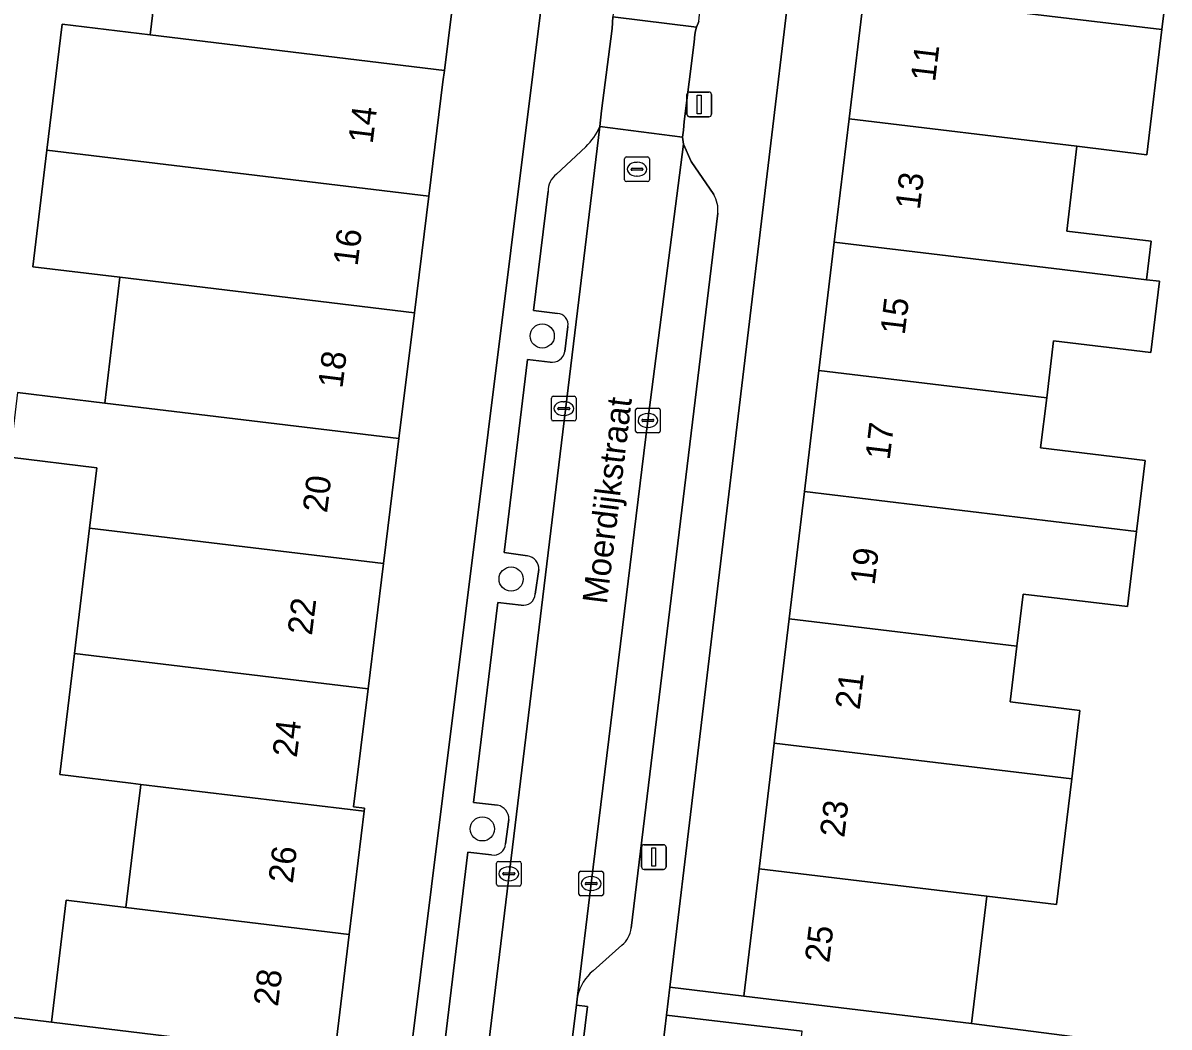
# Model space of a CAD drawing. Extents: x 158086 to 159499, y 382904 to 383981.
# Drawn here: x 158482.98 to 158529.42, y 383280.84 to 383321.5 of the extents above; entities that cross this region are included whole.
import ezdxf

# ---------------------------------------------------------------- set-up
doc = ezdxf.new("R2010")
doc.units = 0
for name, color, linetype in [('IMGEO_Boom', 7, 'Continuous'), ('IMGEO_Erf', 7, 'Continuous'), ('IMGEO_Kolk', 7, 'Continuous'), ('IMGEO_Lichtmast', 7, 'Continuous'), ('IMGEO_Openbare_ruimte_label', 7, 'Continuous'), ('IMGEO_Pand', 7, 'Continuous'), ('IMGEO_Pand_nummerreeks', 7, 'Continuous'), ('IMGEO_Parkeervlak_open', 7, 'Continuous'), ('IMGEO_Rijbaan_lokaal_open', 7, 'Continuous'), ('IMGEO_Rioolput', 7, 'Continuous'), ('IMGEO_Voetpad_open', 7, 'Continuous')]:
    doc.layers.add(name, color=color, linetype=linetype)

msp = doc.modelspace()

# ---------------------------------------------------------------- linework, layer by layer
at = {"layer": 'IMGEO_Boom'}
for centre in [(158504.021, 383308.824), (158502.759, 383298.982), (158501.594, 383288.863)]:
    msp.add_circle(centre, 0.489, dxfattribs=at)
at = {"layer": 'IMGEO_Erf'}
for points in [[(158507.33, 383348.969), (158507.162, 383348.995), (158504.282, 383349.355), (158503.662, 383344.369), (158503.023, 383339.223), (158502.491, 383339.255), (158501.862, 383334.168), (158501.254, 383329.253), (158500.667, 383324.506), (158500.058, 383319.575), (158500, 383319.11), (158499.428, 383314.481), (158498.844, 383309.761), (158498.215, 383304.671), (158497.589, 383299.609), (158496.962, 383294.538), (158496.371, 383289.76), (158496.824, 383289.705), (158496.808, 383289.575), (158496.205, 383284.591), (158495.607, 383279.645), (158498.634, 383279.267), (158500, 383290.217)], [(158515.854, 383312.62), (158516.455, 383317.614), (158517.064, 383322.682), (158517.694, 383327.912), (158518.269, 383332.695), (158518.893, 383337.886), (158519.465, 383342.641), (158520.106, 383347.97), (158517.077, 383348.332), (158509.196, 383282.453), (158512.183, 383282.096), (158512.803, 383287.251), (158513.415, 383292.341), (158514.02, 383297.367), (158514.64, 383302.525), (158515.229, 383307.423)]]:
    msp.add_lwpolyline(points, close=True, dxfattribs=at)
for points in [[(158482.766, 383306.535), (158486.296, 383306.109), (158486.91, 383311.201), (158483.38, 383311.627), (158483.95, 383316.347), (158484.565, 383321.444), (158488.132, 383321.013), (158488.727, 383325.948)], [(158529.401, 383323.554), (158529.122, 383321.233), (158528.513, 383316.164), (158525.684, 383316.504), (158525.271, 383313.073), (158528.696, 383312.662), (158528.508, 383311.099), (158529.023, 383311.037), (158528.677, 383308.159), (158524.737, 383308.633), (158524.458, 383306.314), (158524.214, 383304.288), (158528.448, 383303.779), (158528.102, 383300.905), (158527.736, 383297.866), (158523.503, 383298.375), (158523.248, 383296.258), (158522.977, 383294.004), (158525.805, 383293.664), (158525.472, 383290.891), (158524.86, 383285.802), (158522.032, 383286.142), (158521.412, 383280.985), (158531.662, 383279.663)], [(158476.548, 383281.965), (158484.14, 383281.031), (158484.738, 383285.975), (158487.155, 383285.683), (158487.561, 383289.042), (158487.728, 383290.425), (158487.757, 383290.667), (158487.355, 383290.716), (158484.48, 383291.063), (158485.072, 383295.972), (158485.685, 383301.045), (158485.98, 383303.49), (158482.45, 383303.916)]]:
    msp.add_lwpolyline(points, dxfattribs=at)
at = {"layer": 'IMGEO_Kolk'}
for p, q in [((158504.393, 383305.458), (158504.393, 383306.31)), ((158504.468, 383306.384), (158505.32, 383306.384)), ((158504.881, 383306.164), (158504.906, 383306.164)), ((158505.394, 383306.31), (158505.394, 383305.458)), ((158504.652, 383305.878), (158504.652, 383305.89)), ((158505.09, 383305.841), (158504.692, 383305.841)), ((158504.695, 383305.927), (158505.093, 383305.927)), ((158504.904, 383305.604), (158504.879, 383305.604)), ((158505.136, 383305.89), (158505.136, 383305.878)), ((158507.801, 383304.976), (158507.801, 383305.828)), ((158507.876, 383305.902), (158508.728, 383305.902)), ((158508.289, 383305.682), (158508.314, 383305.682)), ((158508.802, 383305.828), (158508.802, 383304.976)), ((158505.32, 383305.384), (158504.468, 383305.384)), ((158508.06, 383305.396), (158508.06, 383305.408)), ((158508.498, 383305.359), (158508.1, 383305.359)), ((158508.103, 383305.445), (158508.501, 383305.445)), ((158508.544, 383305.408), (158508.544, 383305.396)), ((158508.728, 383304.902), (158507.876, 383304.902)), ((158508.312, 383305.122), (158508.287, 383305.122)), ((158502.243, 383287.546), (158503.095, 383287.546)), ((158502.168, 383286.62), (158502.168, 383287.472)), ((158502.427, 383287.04), (158502.427, 383287.052)), ((158502.47, 383287.089), (158502.868, 383287.089)), ((158502.656, 383287.326), (158502.681, 383287.326)), ((158502.911, 383287.052), (158502.911, 383287.04)), ((158503.169, 383287.472), (158503.169, 383286.62)), ((158505.501, 383286.226), (158505.501, 383287.078)), ((158505.576, 383287.152), (158506.428, 383287.152)), ((158506.502, 383287.078), (158506.502, 383286.226)), ((158502.865, 383287.003), (158502.467, 383287.003)), ((158502.679, 383286.766), (158502.654, 383286.766)), ((158505.76, 383286.646), (158505.76, 383286.658)), ((158506.198, 383286.609), (158505.8, 383286.609)), ((158505.803, 383286.695), (158506.201, 383286.695)), ((158505.989, 383286.932), (158506.014, 383286.932)), ((158506.244, 383286.658), (158506.244, 383286.646)), ((158503.095, 383286.546), (158502.243, 383286.546)), ((158506.428, 383286.152), (158505.576, 383286.152)), ((158506.012, 383286.372), (158505.987, 383286.372))]:
    msp.add_line(p, q, dxfattribs=at)
for points in [[(158504.393, 383305.458), (158504.393, 383306.31)], [(158504.468, 383306.384), (158505.32, 383306.384)], [(158505.394, 383306.31), (158505.394, 383305.458)], [(158507.801, 383304.976), (158507.801, 383305.828)], [(158507.876, 383305.902), (158508.728, 383305.902)], [(158508.802, 383305.828), (158508.802, 383304.976)], [(158505.32, 383305.384), (158504.468, 383305.384)], [(158508.728, 383304.902), (158507.876, 383304.902)], [(158502.243, 383287.546), (158503.095, 383287.546)], [(158502.168, 383286.62), (158502.168, 383287.472)], [(158503.169, 383287.472), (158503.169, 383286.62)], [(158505.501, 383286.226), (158505.501, 383287.078)], [(158505.576, 383287.152), (158506.428, 383287.152)], [(158506.502, 383287.078), (158506.502, 383286.226)], [(158503.095, 383286.546), (158502.243, 383286.546)], [(158506.428, 383286.152), (158505.576, 383286.152)]]:
    msp.add_lwpolyline(points, dxfattribs=at)
for centre, radius, start, end in [((158504.47, 383306.308), 0.0765, 91.552, 178.448), ((158504.47, 383306.308), 0.0765, 91.552, 178.448), ((158505.318, 383306.308), 0.0765, 1.552, 88.448), ((158505.318, 383306.308), 0.0765, 1.552, 88.448), ((158504.692, 383305.887), 0.0403, 85.8775, 175.7526), ((158504.689, 383305.877), 0.0366, 178.938, 274.7102), ((158505.093, 383305.884), 0.043, 264.8664, 352.4533), ((158505.097, 383305.889), 0.0386, 1.7309, 96.639), ((158507.878, 383305.826), 0.0765, 91.552, 178.448), ((158507.878, 383305.826), 0.0765, 91.552, 178.448), ((158508.726, 383305.826), 0.0765, 1.552, 88.448), ((158508.726, 383305.826), 0.0765, 1.552, 88.448), ((158504.47, 383305.46), 0.0765, 181.552, 268.448), ((158504.47, 383305.46), 0.0765, 181.552, 268.448), ((158505.318, 383305.46), 0.0765, 271.552, 358.448), ((158505.318, 383305.46), 0.0765, 271.552, 358.448), ((158508.1, 383305.405), 0.0403, 85.8775, 175.7526), ((158508.097, 383305.395), 0.0366, 178.938, 274.7102), ((158508.501, 383305.402), 0.043, 264.8664, 352.4533), ((158508.505, 383305.407), 0.0386, 1.7309, 96.639), ((158507.878, 383304.978), 0.0765, 181.552, 268.448), ((158507.878, 383304.978), 0.0765, 181.552, 268.448), ((158508.726, 383304.978), 0.0765, 271.552, 358.448), ((158508.726, 383304.978), 0.0765, 271.552, 358.448), ((158502.245, 383287.47), 0.0765, 91.552, 178.448), ((158502.245, 383287.47), 0.0765, 91.552, 178.448), ((158503.093, 383287.47), 0.0765, 1.552, 88.448), ((158503.093, 383287.47), 0.0765, 1.552, 88.448), ((158502.467, 383287.049), 0.0403, 85.8775, 175.7526), ((158502.464, 383287.039), 0.0366, 178.938, 274.7102), ((158502.868, 383287.046), 0.043, 264.8664, 352.4533), ((158502.872, 383287.051), 0.0386, 1.7309, 96.639), ((158505.578, 383287.076), 0.0765, 91.552, 178.448), ((158505.578, 383287.076), 0.0765, 91.552, 178.448), ((158506.426, 383287.076), 0.0765, 1.552, 88.448), ((158506.426, 383287.076), 0.0765, 1.552, 88.448), ((158502.245, 383286.622), 0.0765, 181.552, 268.448), ((158502.245, 383286.622), 0.0765, 181.552, 268.448), ((158503.093, 383286.622), 0.0765, 271.552, 358.448), ((158503.093, 383286.622), 0.0765, 271.552, 358.448), ((158505.8, 383286.655), 0.0403, 85.8775, 175.7526), ((158505.797, 383286.645), 0.0366, 178.938, 274.7102), ((158506.201, 383286.652), 0.043, 264.8664, 352.4533), ((158506.205, 383286.657), 0.0386, 1.7309, 96.639), ((158505.578, 383286.228), 0.0765, 181.552, 268.448), ((158505.578, 383286.228), 0.0765, 181.552, 268.448), ((158506.426, 383286.228), 0.0765, 271.552, 358.448), ((158506.426, 383286.228), 0.0765, 271.552, 358.448)]:
    msp.add_arc(centre, radius, start, end, dxfattribs=at)
for centre, major_axis, ratio, start_param, end_param in [((158504.88, 383305.884), (-0.387, 0.002), 0.722429, 4.712389, 7.853982), ((158504.905, 383305.884), (-0.39, 0.002), 0.717154, 1.570796, 4.712389), ((158508.288, 383305.402), (-0.387, 0.002), 0.722429, 4.712389, 7.853982), ((158508.313, 383305.402), (-0.39, 0.002), 0.717154, 1.570796, 4.712389), ((158502.655, 383287.046), (-0.387, 0.002), 0.722429, 4.712389, 7.853982), ((158502.68, 383287.046), (-0.39, 0.002), 0.717154, 1.570796, 4.712389), ((158505.988, 383286.652), (-0.387, 0.002), 0.722429, 4.712389, 7.853982), ((158506.013, 383286.652), (-0.39, 0.002), 0.717154, 1.570796, 4.712389)]:
    msp.add_ellipse(centre, major_axis=major_axis, ratio=ratio, start_param=start_param, end_param=end_param, dxfattribs=at)
at = {"layer": 'IMGEO_Lichtmast'}
for p, q in [((158509.984, 383318.701), (158510.774, 383318.701)), ((158510.774, 383318.701), (158509.984, 383318.701)), ((158509.884, 383317.801), (158509.884, 383318.601)), ((158509.884, 383318.601), (158509.884, 383317.801)), ((158510.874, 383318.601), (158510.874, 383317.801)), ((158510.874, 383317.801), (158510.874, 383318.601)), ((158510.774, 383317.701), (158509.984, 383317.701)), ((158509.984, 383317.701), (158510.774, 383317.701)), ((158508.046, 383287.325), (158508.046, 383288.125)), ((158508.046, 383288.125), (158508.046, 383287.325)), ((158508.146, 383288.225), (158508.936, 383288.225)), ((158508.936, 383288.225), (158508.146, 383288.225)), ((158509.036, 383288.125), (158509.036, 383287.325)), ((158509.036, 383287.325), (158509.036, 383288.125)), ((158508.936, 383287.225), (158508.146, 383287.225)), ((158508.146, 383287.225), (158508.936, 383287.225))]:
    msp.add_line(p, q, dxfattribs=at)
for points in [[(158510.304, 383318.576), (158510.454, 383318.576), (158510.454, 383317.826), (158510.304, 383317.826), (158510.304, 383318.576)], [(158508.466, 383288.1), (158508.616, 383288.1), (158508.616, 383287.35), (158508.466, 383287.35), (158508.466, 383288.1)]]:
    msp.add_lwpolyline(points, dxfattribs=at)
for centre, start, end in [((158509.984, 383318.601), 90, 180), ((158509.984, 383318.601), 90, 180), ((158510.774, 383318.601), 0, 90), ((158510.774, 383318.601), 360, 90), ((158509.984, 383317.801), 180, 270), ((158509.984, 383317.801), 180, 270), ((158510.774, 383317.801), 270, 0), ((158510.774, 383317.801), 270, 0), ((158508.146, 383288.125), 90, 180), ((158508.146, 383288.125), 90, 180), ((158508.936, 383288.125), 0, 90), ((158508.936, 383288.125), 360, 90), ((158508.146, 383287.325), 180, 270), ((158508.146, 383287.325), 180, 270), ((158508.936, 383287.325), 270, 0), ((158508.936, 383287.325), 270, 0)]:
    msp.add_arc(centre, 0.1, start, end, dxfattribs=at)
at = {"layer": 'IMGEO_Pand'}
for points in [[(158526.884, 383326.486), (158526.922, 383326.802), (158517.694, 383327.912), (158517.064, 383322.682), (158529.122, 383321.233), (158529.401, 383323.554), (158526.572, 383323.894)], [(158488.727, 383325.948), (158488.132, 383321.013), (158500.058, 383319.575), (158500.667, 383324.506), (158500, 383324.587), (158491.573, 383325.604)], [(158525.684, 383316.504), (158528.513, 383316.164), (158529.122, 383321.233), (158517.064, 383322.682), (158516.455, 383317.614)], [(158500.058, 383319.575), (158488.132, 383321.013), (158484.565, 383321.444), (158483.95, 383316.347), (158499.428, 383314.481), (158500, 383319.11)], [(158525.684, 383316.504), (158516.455, 383317.614), (158515.854, 383312.62), (158525.083, 383311.51), (158528.508, 383311.099), (158528.696, 383312.662), (158525.271, 383313.073)], [(158486.91, 383311.201), (158498.844, 383309.761), (158499.428, 383314.481), (158483.95, 383316.347), (158483.38, 383311.627)], [(158529.023, 383311.037), (158528.508, 383311.099), (158525.083, 383311.51), (158515.854, 383312.62), (158515.229, 383307.423), (158524.458, 383306.314), (158524.737, 383308.633), (158528.677, 383308.159)], [(158498.215, 383304.671), (158498.844, 383309.761), (158486.91, 383311.201), (158486.296, 383306.109)], [(158528.102, 383300.905), (158528.448, 383303.779), (158524.214, 383304.288), (158524.458, 383306.314), (158515.229, 383307.423), (158514.64, 383302.525)], [(158485.685, 383301.045), (158497.589, 383299.609), (158498.215, 383304.671), (158486.296, 383306.109), (158482.766, 383306.535), (158482.45, 383303.916), (158485.98, 383303.49)], [(158523.248, 383296.258), (158523.503, 383298.375), (158527.736, 383297.866), (158528.102, 383300.905), (158514.64, 383302.525), (158514.02, 383297.367)], [(158485.685, 383301.045), (158485.072, 383295.972), (158496.962, 383294.538), (158497.589, 383299.609)], [(158523.248, 383296.258), (158514.02, 383297.367), (158513.415, 383292.341), (158525.472, 383290.891), (158525.805, 383293.664), (158522.977, 383294.004)], [(158496.962, 383294.538), (158485.072, 383295.972), (158484.48, 383291.063), (158487.355, 383290.716), (158487.757, 383290.667), (158496.808, 383289.575), (158496.824, 383289.705), (158496.371, 383289.76)], [(158525.472, 383290.891), (158513.415, 383292.341), (158512.803, 383287.251), (158522.032, 383286.142), (158524.86, 383285.802)], [(158496.808, 383289.575), (158487.757, 383290.667), (158487.728, 383290.425), (158487.561, 383289.042), (158487.155, 383285.683), (158496.205, 383284.591)], [(158522.032, 383286.142), (158512.803, 383287.251), (158512.183, 383282.096), (158517.148, 383281.499), (158521.412, 383280.985)], [(158487.155, 383285.683), (158484.738, 383285.975), (158484.14, 383281.031), (158495.607, 383279.645), (158496.205, 383284.591)], [(158508.652, 383277.913), (158514.141, 383277.252), (158514.552, 383280.667), (158509.061, 383281.327)]]:
    msp.add_lwpolyline(points, close=True, dxfattribs=at)
at = {"layer": 'IMGEO_Parkeervlak_open'}
for points in [[(158501.59, 383277.987), (158506.35, 383317.307)], [(158505.784, 383316.485), (158504.594, 383315.371)], [(158510.974, 383314.549), (158510.058, 383315.885), (158509.745, 383316.595), (158508.301, 383305.403), (158506.001, 383286.653), (158505.455, 383282.096)], [(158504.257, 383314.682), (158503.67, 383309.854), (158504.633, 383309.732)], [(158507.624, 383284.844), (158511.136, 383313.803)], [(158505.058, 383309.211), (158504.933, 383308.197)], [(158504.34, 383307.767), (158503.43, 383307.875), (158502.477, 383300.062), (158503.42, 383299.915)], [(158503.887, 383299.366), (158503.737, 383298.375)], [(158503.166, 383297.93), (158502.216, 383298.03), (158501.232, 383289.934), (158502.214, 383289.82)], [(158502.674, 383289.243), (158502.534, 383288.253)], [(158501.97, 383287.808), (158501.006, 383287.921), (158500, 383279.545), (158499.891, 383278.638), (158500, 383278.621), (158501.148, 383278.447)], [(158506.082, 383283.119), (158507.246, 383284.153)]]:
    msp.add_lwpolyline(points, dxfattribs=at)
for centre, radius, start, end in [((158504.133, 383318.228), 2.401, 313.4542, 337.446), ((158505.078, 383314.707), 0.821, 126.0988, 181.7733), ((158509.84, 383313.912), 1.301, 355.1855, 29.3186), ((158504.628, 383309.294), 0.438, 349.1271, 89.2838), ((158504.422, 383308.277), 0.517, 260.8371, 351.0566), ((158503.342, 383299.376), 0.545, 358.9851, 81.7864), ((158503.266, 383298.39), 0.471, 257.7356, 358.1255), ((158502.109, 383289.264), 0.565, 357.8313, 79.2943), ((158502.054, 383288.281), 0.481, 259.9221, 356.6253), ((158506.566, 383284.974), 1.066, 309.637, 353.0028), ((158507.277, 383281.683), 1.868, 129.7628, 167.2287)]:
    msp.add_arc(centre, radius, start, end, dxfattribs=at)
at = {"layer": 'IMGEO_Rijbaan_lokaal_open'}
msp.add_lwpolyline([(158513.235, 383373.724), (158513.22, 383373.391), (158513.205, 383373.07), (158513.087, 383371.78), (158511.891, 383363.082), (158506.884, 383321.754), (158510.271, 383321.33), (158510.364, 383321.557), (158510.785, 383325.784), (158513.247, 383346.183), (158513.687, 383350.119), (158514.179, 383353.86), (158514.207, 383354.088), (158515.248, 383362.604), (158516.412, 383371.549), (158516.618, 383372.578)], dxfattribs=at)
for points in [[(158509.706, 383316.881), (158509.74, 383317.163), (158509.769, 383317.504), (158510.178, 383320.725), (158510.198, 383321.037), (158510.235, 383321.186), (158510.271, 383321.33), (158506.884, 383321.754), (158506.855, 383321.275), (158506.425, 383317.943), (158506.35, 383317.307)], [(158508.301, 383305.403), (158509.745, 383316.595), (158509.706, 383316.881), (158506.35, 383317.307), (158501.59, 383277.987), (158501.13, 383274.174), (158501.094, 383273.877), (158500.55, 383269.368), (158500, 383264.965), (158499.527, 383261.181), (158499.061, 383257.447), (158500, 383257.341), (158502.387, 383257.071), (158503.867, 383268.969), (158504.919, 383277.738), (158504.939, 383277.962), (158505.411, 383281.727), (158505.455, 383282.096), (158506.001, 383286.653)]]:
    msp.add_lwpolyline(points, close=True, dxfattribs=at)
at = {"layer": 'IMGEO_Rioolput'}
for p, q in [((158507.359, 383315.15), (158507.359, 383316.002)), ((158507.434, 383316.076), (158508.286, 383316.076)), ((158507.847, 383315.856), (158507.872, 383315.856)), ((158508.36, 383316.002), (158508.36, 383315.15)), ((158507.618, 383315.57), (158507.618, 383315.582)), ((158508.056, 383315.533), (158507.658, 383315.533)), ((158507.661, 383315.619), (158508.059, 383315.619)), ((158508.102, 383315.582), (158508.102, 383315.57)), ((158508.286, 383315.076), (158507.434, 383315.076)), ((158507.87, 383315.296), (158507.845, 383315.296))]:
    msp.add_line(p, q, dxfattribs=at)
for points in [[(158507.359, 383315.15), (158507.359, 383316.002)], [(158507.434, 383316.076), (158508.286, 383316.076)], [(158508.36, 383316.002), (158508.36, 383315.15)], [(158508.286, 383315.076), (158507.434, 383315.076)]]:
    msp.add_lwpolyline(points, dxfattribs=at)
for centre, radius, start, end in [((158507.436, 383316), 0.0765, 91.552, 178.448), ((158507.436, 383316), 0.0765, 91.552, 178.448), ((158508.284, 383316), 0.0765, 1.552, 88.448), ((158508.284, 383316), 0.0765, 1.552, 88.448), ((158507.658, 383315.579), 0.0403, 85.8775, 175.7526), ((158507.655, 383315.569), 0.0366, 178.938, 274.7102), ((158508.059, 383315.576), 0.043, 264.8664, 352.4533), ((158508.063, 383315.581), 0.0386, 1.7309, 96.639), ((158507.436, 383315.152), 0.0765, 181.552, 268.448), ((158507.436, 383315.152), 0.0765, 181.552, 268.448), ((158508.284, 383315.152), 0.0765, 271.552, 358.448), ((158508.284, 383315.152), 0.0765, 271.552, 358.448)]:
    msp.add_arc(centre, radius, start, end, dxfattribs=at)
for centre, major_axis, ratio, start_param, end_param in [((158507.846, 383315.576), (-0.387, 0.002), 0.722429, 4.712389, 7.853982), ((158507.871, 383315.576), (-0.39, 0.002), 0.717154, 1.570796, 4.712389)]:
    msp.add_ellipse(centre, major_axis=major_axis, ratio=ratio, start_param=start_param, end_param=end_param, dxfattribs=at)
at = {"layer": 'IMGEO_Voetpad_open'}
for points in [[(158508.652, 383277.913), (158509.061, 383281.327), (158509.196, 383282.453), (158517.077, 383348.332), (158517.21, 383349.447), (158519.734, 383369.12), (158520.1, 383372.893), (158516.792, 383373.293)], [(158511.394, 383369.843), (158508.542, 383370.23), (158508.497, 383369.862), (158509.21, 383368.911), (158509.577, 383368.866), (158508.689, 383361.668), (158508.172, 383357.482), (158507.29, 383350.336), (158507.233, 383349.742), (158507.162, 383348.995), (158507.33, 383348.969), (158500, 383290.217), (158498.634, 383279.267), (158498.484, 383278.066), (158498.201, 383275.747), (158497.468, 383270.066), (158496.369, 383261.093), (158495.88, 383257.124), (158498.978, 383256.786), (158499.061, 383257.447), (158499.527, 383261.181)], [(158495.607, 383279.645), (158484.14, 383281.031), (158476.548, 383281.965), (158472.401, 383282.489), (158473.02, 383287.389), (158473.493, 383291.293), (158473.746, 383293.303), (158474.248, 383297.278), (158473.991, 383297.309), (158474.63, 383302.379), (158475.038, 383305.61), (158475.431, 383308.722), (158475.862, 383312.138), (158477.181, 383323.004)], [(158506.35, 383317.307), (158506.425, 383317.943), (158506.855, 383321.275), (158506.884, 383321.754)], [(158510.364, 383321.557), (158510.271, 383321.33), (158510.235, 383321.186), (158510.198, 383321.037), (158510.178, 383320.725), (158509.769, 383317.504), (158509.74, 383317.163), (158509.706, 383316.881), (158509.745, 383316.595), (158510.058, 383315.885), (158510.974, 383314.549)], [(158504.594, 383315.371), (158505.784, 383316.485)], [(158504.633, 383309.732), (158503.67, 383309.854), (158504.257, 383314.682)], [(158511.136, 383313.803), (158507.624, 383284.844)], [(158504.933, 383308.197), (158505.058, 383309.211)], [(158503.42, 383299.915), (158502.477, 383300.062), (158503.43, 383307.875), (158504.34, 383307.767)], [(158503.737, 383298.375), (158503.887, 383299.366)], [(158502.214, 383289.82), (158501.232, 383289.934), (158502.216, 383298.03), (158503.166, 383297.93)], [(158502.534, 383288.253), (158502.674, 383289.243)], [(158501.148, 383278.447), (158500, 383278.621), (158499.891, 383278.638), (158500, 383279.545), (158501.006, 383287.921), (158501.97, 383287.808)], [(158507.246, 383284.153), (158506.082, 383283.119)], [(158531.662, 383279.663), (158521.412, 383280.985), (158517.148, 383281.499), (158512.183, 383282.096), (158509.196, 383282.453), (158509.061, 383281.327), (158514.552, 383280.667)], [(158505.455, 383282.096), (158505.411, 383281.727), (158505.855, 383281.671), (158505.395, 383277.931), (158504.939, 383277.962), (158504.919, 383277.738)]]:
    msp.add_lwpolyline(points, dxfattribs=at)
msp.add_lwpolyline([(158505.411, 383281.727), (158504.939, 383277.962), (158505.395, 383277.931), (158505.855, 383281.671)], close=True, dxfattribs=at)
for centre, radius, start, end in [((158504.133, 383318.228), 2.401, 313.4542, 337.446), ((158505.078, 383314.707), 0.821, 126.0988, 181.7733), ((158509.84, 383313.912), 1.301, 355.1855, 29.3186), ((158504.628, 383309.294), 0.438, 349.1271, 89.2838), ((158504.422, 383308.277), 0.517, 260.8371, 351.0566), ((158503.342, 383299.376), 0.545, 358.9851, 81.7864), ((158503.266, 383298.39), 0.471, 257.7356, 358.1255), ((158502.109, 383289.264), 0.565, 357.8313, 79.2943), ((158502.054, 383288.281), 0.481, 259.9221, 356.6253), ((158506.566, 383284.974), 1.066, 309.637, 353.0028), ((158507.277, 383281.683), 1.868, 129.7628, 167.2287)]:
    msp.add_arc(centre, radius, start, end, dxfattribs=at)

# ---------------------------------------------------------------- texts
at = {"layer": 'IMGEO_Openbare_ruimte_label'}
msp.add_text('Moerdijkstraat', height=1, rotation=83.0526, dxfattribs=at).set_placement((158506.638, 383297.941))
at = {"layer": 'IMGEO_Pand_nummerreeks'}
for s, rotation, p in [('11', 83.1417, (158519.936, 383319.091)), ('14', 82.9515, (158497.148, 383316.58)), ('13', 83.1419, (158519.314, 383313.911)), ('16', 82.9515, (158496.536, 383311.627)), ('15', 83.1419, (158518.704, 383308.843)), ('18', 82.9515, (158495.924, 383306.677)), ('17', 83.1417, (158518.095, 383303.776)), ('20', 82.9515, (158495.3, 383301.634)), ('19', 83.1417, (158517.485, 383298.709)), ('22', 82.9515, (158494.688, 383296.675)), ('21', 83.1417, (158516.878, 383293.664)), ('24', 82.9528, (158494.075, 383291.726)), ('23', 83.1419, (158516.255, 383288.485)), ('26', 83.1018, (158493.913, 383286.631)), ('25', 83.1417, (158515.646, 383283.417)), ('28', 83.1022, (158493.311, 383281.645))]:
    msp.add_text(s, height=1, rotation=rotation, dxfattribs=at).set_placement(p)

doc.saveas('drawing.dxf')
